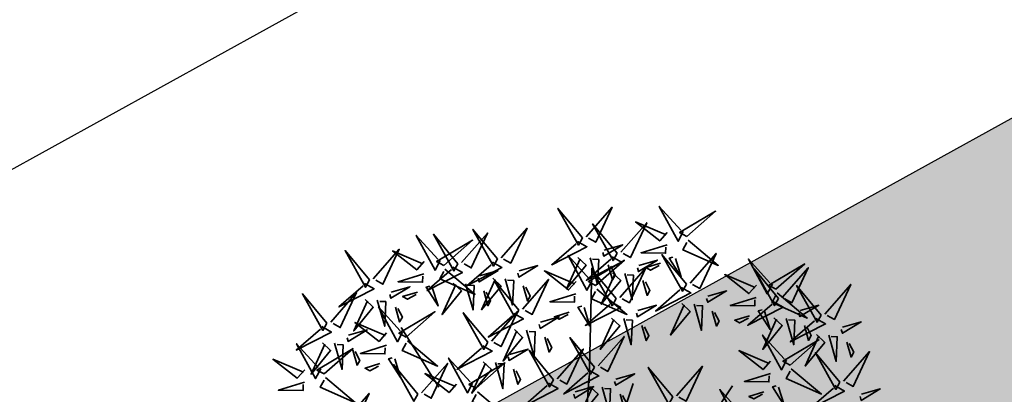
# Model space of a CAD drawing. Extents: x 883 to 364438, y -13 to 4201180.
# Tile 372 of 607: x 364197.502 to 364199.3, y 4200874.985 to 4200875.667. Entities that reach past the tile are written whole.
import ezdxf

# ---------------------------------------------------------------- set-up
doc = ezdxf.new("R2010")
doc.units = 0
doc.header["$LTSCALE"] = 0.5
doc.header["$MEASUREMENT"] = 0
doc.header["$PDMODE"] = 32
doc.header["$PDSIZE"] = 0.3
doc.linetypes.add('G_BUILDING_LINE', pattern=[3, 2, -1])
doc.layers.add('.', color=7, linetype='Continuous', lineweight=15)
doc.layers.add('L-tree', color=102, linetype='Continuous', lineweight=35)
doc.layers.add('00', color=7, linetype='Continuous')
doc.styles.add('TimesNewRomanCyr', font='times.ttf', dxfattribs={"width": 0.5, "height": 1})
doc.linetypes.add('ограждение2', pattern='A,0.25,-0.1,[132,ltypeshp.shx,S=0.1,R=0,X=-0.1,Y=0],-0.1,1', length=1.45)
doc.dimstyles.new('GENPLAN1', dxfattribs={"dimscale": 0.5, "dimtxt": 1, "dimasz": 1.2, "dimexe": 1.3, "dimexo": 1.5, "dimgap": 0.5, "dimtad": 1, "dimdec": 1, "dimzin": 0, "dimdsep": 46, "dimtxsty": 'TimesNewRomanCyr', "dimblk1": 'OBLIQUE', "dimblk2": 'OBLIQUE', "dimsah": 1, "dimcen": 1, "dimadec": 0, "dimazin": 0, "dimtfac": 0.75, "dimtdec": 1, "dimtix": 1, "dimtmove": 0, "dimatfit": 3, "dimfxl": 1, "dimtvp": 1.2, "dimtfill": 1, "dimlwd": 0, "dimlwe": 0, "dimarcsym": 0})

# ---------------------------------------------------------------- blocks, each defined once
blk = doc.blocks.new('_Oblique')
at = {"color": 0, "linetype": 'ByBlock', "lineweight": -2}
blk.add_line((-0.5, -0.5), (0.5, 0.5), dxfattribs=at)
blk = doc.blocks.new('*D490')
at = {"color": 0, "linetype": 'G_BUILDING_LINE', "lineweight": 0, "transparency": 16777216}
for p, q in [((364222.2217, 4200889.8833), (364220.5051, 4200892.9978)), ((364166.1904, 4200862.3195), (364220.8188, 4200892.4286)), ((364167.5932, 4200859.7742), (364165.8766, 4200862.8887))]:
    blk.add_line(p, q, dxfattribs=at)
at = {"layer": 'Defpoints', "color": 0, "linetype": 'Continuous', "lineweight": 30, "transparency": 16777216}
for p in [(364220.8188, 4200892.4286), (364222.5837, 4200889.2264), (364167.9552, 4200859.1173)]:
    blk.add_point(p, dxfattribs=at)
at = {"color": 0, "linetype": 'Continuous', "lineweight": 0, "transparency": 16777216, "xscale": 0.6, "yscale": 0.6, "zscale": 0.6}
for p, rotation in [((364220.8188, 4200892.4286), 28.86185419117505), ((364166.1904, 4200862.3195), 208.8618541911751)]:
    blk.add_blockref('_Oblique', p, dxfattribs=dict(at, rotation=rotation))
at = {"color": 0, "linetype": 'Continuous', "lineweight": 30, "transparency": 16777216, "insert": (364193.1377, 4200878.0397), "char_height": 1, "attachment_point": 5, "rotation": 28.8619, "style": 'TimesNewRomanCyr', "bg_fill": 3, "box_fill_scale": 1.25, "bg_fill_color": 256, "bg_fill_true_color": 13158600, "bg_fill_transparency": 0}
blk.add_mtext('62.4', dxfattribs=at)
blk = doc.blocks.new('*D637')
at = {"color": 0, "linetype": 'G_BUILDING_LINE', "lineweight": 0, "transparency": 16777216}
for p, q in [((364215.9511, 4200880.7798), (364215.9994, 4200880.6922)), ((364172.7903, 4200856.1456), (364216.313, 4200880.1228)), ((364172.4284, 4200856.8026), (364172.4766, 4200856.715))]:
    blk.add_line(p, q, dxfattribs=at)
at = {"layer": 'Defpoints', "color": 0, "linetype": 'Continuous', "lineweight": 30, "transparency": 16777216}
for p in [(364216.313, 4200880.1228), (364216.313, 4200880.1228), (364172.7903, 4200856.1456)]:
    blk.add_point(p, dxfattribs=at)
at = {"color": 0, "linetype": 'Continuous', "lineweight": 0, "transparency": 16777216, "xscale": 0.6, "yscale": 0.6, "zscale": 0.6}
for p, rotation in [((364216.313, 4200880.1228), 28.85090075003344), ((364172.7903, 4200856.1456), 208.8509007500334)]:
    blk.add_blockref('_Oblique', p, dxfattribs=dict(at, rotation=rotation))
at = {"color": 0, "linetype": 'Continuous', "lineweight": 30, "transparency": 16777216, "insert": (364194.1849, 4200868.8), "char_height": 1, "attachment_point": 5, "rotation": 28.8509, "style": 'TimesNewRomanCyr', "bg_fill": 3, "box_fill_scale": 1.25, "bg_fill_color": 256, "bg_fill_true_color": 13158600, "bg_fill_transparency": 0}
blk.add_mtext('49.7', dxfattribs=at)
blk = doc.blocks.new('shrub3')
at = {"color": 32}
for p, q in [((68.94, 162.35), (98.58, 213.48)), ((130.91, 52.02), (217.13, 95.08)), ((7.48, -2.5), (134.11, 54.01)), ((12.87, -2.5), (147.58, 19.03)), ((58.17, -42.16), (184.8, -55.61))]:
    blk.add_line(p, q, dxfattribs=at)
at = {"color": 20}
for points in [[(72.58, 270.39), (84.86, 300.11), (65.67, 270.57), (72.58, 270.39)], [(121.34, 255.57), (133.62, 285.29), (114.43, 255.75), (121.34, 255.57)], [(20.08, 264.15), (3.92, 280.29), (13.16, 261.85), (17.78, 264.15)], [(33.94, 252.62), (63.95, 241.09), (33.94, 259.54), (33.94, 252.62)], [(60.71, 256.84), (44.17, 241.08), (62.84, 249.85), (60.65, 254.53)], [(62.61, 240.62), (53.16, 231.62), (57.77, 231.51), (62.55, 238.31)], [(109.47, 242.01), (92.93, 226.26), (111.6, 235.03), (109.41, 239.71)], [(79.44, 217.57), (63.28, 233.71), (72.52, 215.26), (77.14, 217.57)], [(147.29, 217.57), (131.13, 233.71), (140.36, 215.26), (144.98, 217.57)], [(63.28, 215.26), (54.05, 224.49), (54.05, 219.87), (60.98, 215.26)], [(111.37, 225.8), (101.92, 216.8), (106.53, 216.68), (111.31, 223.49)], [(131.13, 215.26), (121.89, 224.49), (121.89, 219.87), (128.82, 215.26)], [(167.98, 196.29), (180.26, 226), (161.07, 196.46), (167.98, 196.29)], [(93.3, 206.04), (123.31, 194.51), (93.3, 212.96), (93.3, 206.04)], [(161.14, 206.04), (191.15, 194.51), (161.14, 212.96), (161.14, 206.04)], [(55.62, 175.11), (67.9, 204.83), (48.71, 175.28), (55.62, 175.11)], [(187.06, 168.76), (199.34, 198.47), (180.15, 168.93), (187.06, 168.76)], [(156.11, 182.73), (139.57, 166.97), (158.24, 175.74), (156.05, 180.42)], [(121.34, 143.35), (133.62, 173.06), (114.43, 143.52), (121.34, 143.35)], [(158.01, 166.51), (148.56, 157.51), (153.17, 157.4), (157.96, 164.21)], [(157.38, 132.76), (169.66, 162.48), (150.47, 132.94), (157.38, 132.76)], [(175.19, 155.2), (158.65, 139.45), (177.32, 148.22), (175.13, 152.89)], [(82.7, 134.05), (112.71, 122.52), (82.7, 140.97), (82.7, 134.05)], [(235.82, 113.71), (248.1, 143.42), (228.91, 113.88), (235.82, 113.71)], [(177.09, 138.99), (167.64, 129.99), (172.25, 129.87), (177.04, 136.68)], [(109.47, 129.79), (92.93, 114.04), (111.6, 122.81), (109.41, 127.48)], [(145.51, 119.2), (128.97, 103.45), (147.64, 112.22), (145.45, 116.9)], [(111.37, 113.58), (101.92, 104.58), (106.53, 104.46), (111.31, 111.27)], [(119.22, 79.83), (131.5, 109.54), (112.31, 80), (119.22, 79.83)], [(191.81, 96.88), (175.65, 113.02), (184.88, 94.57), (189.5, 96.88)], [(237.94, 81.95), (250.22, 111.66), (231.03, 82.12), (237.94, 81.95)], [(147.41, 102.99), (137.96, 93.99), (142.57, 93.88), (147.36, 100.68)], [(175.65, 94.57), (166.41, 103.79), (166.41, 99.18), (173.34, 94.57)], [(223.95, 100.15), (207.41, 84.4), (226.08, 93.17), (223.89, 97.84)], [(204.02, 65.01), (216.3, 94.72), (197.11, 65.18), (204.02, 65.01)], [(205.66, 85.35), (235.67, 73.82), (205.66, 92.27), (205.66, 85.35)], [(144.66, 54.42), (156.94, 84.13), (137.75, 54.59), (144.66, 54.42)], [(225.85, 83.93), (216.4, 74.93), (221.01, 74.82), (225.8, 81.63)], [(226.07, 68.39), (209.53, 52.64), (228.2, 61.41), (226.01, 66.08)], [(263.89, 48.18), (247.73, 64.32), (256.96, 45.87), (261.58, 48.18)], [(192.15, 51.45), (175.61, 35.7), (194.28, 44.47), (192.09, 49.14)], [(227.97, 52.17), (218.52, 43.17), (223.13, 43.06), (227.92, 49.87)], [(247.73, 45.87), (238.49, 55.09), (238.49, 50.48), (245.42, 45.87)], [(242.18, 18.42), (254.46, 48.14), (235.27, 18.6), (242.18, 18.42)], [(277.74, 36.65), (307.75, 25.12), (277.74, 43.57), (277.74, 36.65)], [(132.79, 40.86), (116.25, 25.11), (134.92, 33.88), (132.73, 38.55)], [(194.05, 35.23), (184.6, 26.23), (189.21, 26.12), (194, 32.93)], [(134.69, 24.65), (125.24, 15.65), (129.85, 15.53), (134.63, 22.34)], [(153.14, -15.45), (165.42, 14.26), (146.23, -15.28), (153.14, -15.45)], [(230.31, 4.87), (213.77, -10.89), (232.44, -2.12), (230.25, 2.56)], [(232.21, -11.35), (222.76, -20.35), (227.37, -20.46), (232.16, -13.66)], [(259.65, -38.64), (243.49, -22.5), (252.72, -40.94), (257.34, -38.64)], [(243.49, -40.94), (234.25, -31.72), (234.25, -36.33), (241.18, -40.94)], [(267.62, -55.68), (279.9, -25.97), (260.71, -55.51), (267.62, -55.68)], [(273.5, -50.16), (303.51, -61.69), (273.5, -43.25), (273.5, -50.16)], [(208.77, -78.87), (192.61, -62.73), (201.84, -81.17), (206.46, -78.87)], [(271.86, -93.8), (284.14, -64.08), (264.95, -93.62), (271.86, -93.8)], [(192.61, -81.17), (183.37, -71.95), (183.37, -76.56), (190.3, -81.17)], [(255.75, -69.24), (239.21, -85), (257.88, -76.23), (255.7, -71.55)], [(222.62, -90.4), (252.63, -101.92), (222.62, -83.48), (222.62, -90.4)], [(257.65, -85.46), (248.2, -94.46), (252.81, -94.57), (257.6, -87.76)], [(229.46, -134.03), (241.74, -104.31), (222.55, -133.86), (229.46, -134.03)], [(259.99, -107.36), (243.45, -123.11), (262.12, -114.34), (259.94, -109.66)], [(261.89, -123.57), (252.44, -132.57), (257.05, -132.69), (261.84, -125.88)]]:
    blk.add_lwpolyline(points, dxfattribs=at)
at = {"color": 94}
for points in [[(29.32, 268.76), (20.08, 271.07), (24.7, 296.43), (27.01, 268.76)], [(36.24, 257.23), (27.01, 257.23), (45.48, 284.9), (36.24, 259.54)], [(68.03, 272.82), (67.8, 263.59), (40.6, 282.74), (65.73, 272.87)], [(56.33, 266.18), (53.8, 257.01), (28.56, 262.26), (56.27, 263.87)], [(74.83, 268.03), (106.93, 260.3), (74.6, 258.8), (74.77, 265.72)], [(116.79, 258), (116.56, 248.76), (89.36, 267.92), (114.49, 258.05)], [(31.63, 250.32), (24.7, 218.04), (22.39, 250.32), (29.32, 250.32)], [(72.06, 249.62), (83.3, 237.79), (67.4, 247.43), (69.76, 249.68)], [(105.09, 251.36), (102.56, 242.19), (77.32, 247.44), (105.04, 249.05)], [(88.68, 222.18), (79.44, 224.49), (84.06, 249.85), (86.37, 222.18)], [(123.59, 253.21), (155.69, 245.48), (123.36, 243.97), (123.53, 250.9)], [(156.52, 222.18), (147.29, 224.49), (151.9, 249.85), (154.21, 222.18)], [(95.61, 210.65), (86.37, 210.65), (104.84, 238.32), (95.61, 212.96)], [(120.82, 234.8), (132.06, 222.97), (116.16, 232.61), (118.52, 234.86)], [(163.45, 210.65), (154.21, 210.65), (172.68, 238.32), (163.45, 212.96)], [(4.87, 219.33), (36.97, 211.6), (4.64, 210.1), (4.81, 217.02)], [(72.52, 206.04), (60.98, 194.51), (70.21, 210.65), (72.52, 208.35)], [(140.36, 206.04), (128.82, 194.51), (138.05, 210.65), (140.36, 208.35)], [(163.43, 198.71), (163.2, 189.48), (136, 208.63), (161.13, 198.77)], [(90.99, 203.73), (84.06, 171.45), (81.75, 203.73), (88.68, 203.73)], [(158.83, 203.73), (151.9, 171.45), (149.59, 203.73), (156.52, 203.73)], [(151.73, 192.07), (149.2, 182.9), (123.96, 188.15), (151.68, 189.77)], [(170.23, 193.92), (202.33, 186.19), (170, 184.69), (170.17, 191.61)], [(78.08, 150.19), (68.84, 152.49), (73.46, 177.86), (75.77, 150.19)], [(182.51, 171.18), (182.28, 161.95), (155.08, 181.11), (180.21, 171.24)], [(167.46, 175.51), (178.7, 163.69), (162.8, 173.32), (165.16, 175.57)], [(57.87, 172.75), (89.97, 165.01), (57.64, 163.51), (57.81, 170.44)], [(85.01, 138.66), (75.77, 138.66), (94.24, 166.33), (85.01, 140.97)], [(189.31, 166.39), (221.41, 158.66), (189.08, 157.16), (189.25, 164.09)], [(170.81, 164.55), (168.28, 155.37), (143.04, 160.62), (170.76, 162.24)], [(116.79, 145.77), (116.56, 136.54), (89.36, 155.7), (114.49, 145.83)], [(123.59, 140.98), (155.69, 133.25), (123.36, 131.75), (123.53, 138.68)], [(152.83, 135.19), (152.6, 125.95), (125.4, 145.11), (150.53, 135.24)], [(186.54, 147.99), (197.78, 136.16), (181.88, 145.8), (184.24, 148.05)], [(105.09, 139.14), (102.56, 129.96), (77.32, 135.21), (105.04, 136.83)], [(80.39, 131.74), (73.46, 99.46), (71.15, 131.74), (78.08, 131.74)], [(141.13, 128.55), (138.6, 119.38), (113.36, 124.63), (141.08, 126.24)], [(159.63, 130.4), (191.73, 122.67), (159.4, 121.17), (159.57, 128.09)], [(201.04, 101.49), (191.81, 103.79), (196.42, 129.16), (198.73, 101.49)], [(231.27, 116.13), (231.04, 106.9), (203.84, 126.05), (228.97, 116.19)], [(120.82, 122.58), (132.06, 110.75), (116.16, 120.39), (118.52, 122.64)], [(207.97, 89.96), (198.73, 89.96), (217.2, 117.63), (207.97, 92.27)], [(156.86, 111.99), (168.1, 100.16), (152.2, 109.8), (154.56, 112.05)], [(219.57, 109.49), (217.04, 100.32), (191.8, 105.57), (219.52, 107.19)], [(238.07, 111.34), (270.17, 103.61), (237.84, 102.11), (238.01, 109.03)], [(114.67, 82.25), (114.44, 73.02), (87.24, 92.18), (112.37, 82.31)], [(233.39, 84.37), (233.16, 75.14), (205.96, 94.29), (231.09, 84.43)], [(235.3, 92.94), (246.54, 81.11), (230.64, 90.74), (233, 92.99)], [(184.88, 85.35), (173.34, 73.82), (182.57, 89.96), (184.88, 87.65)], [(203.35, 83.04), (196.42, 50.76), (194.11, 83.04), (201.04, 83.04)], [(121.47, 77.46), (153.57, 69.73), (121.24, 68.23), (121.41, 75.15)], [(199.47, 67.43), (199.24, 58.2), (172.04, 77.35), (197.17, 67.49)], [(221.69, 77.73), (219.16, 68.56), (193.92, 73.81), (221.64, 75.43)], [(240.19, 79.58), (272.29, 71.85), (239.96, 70.35), (240.13, 77.27)], [(273.12, 52.79), (263.89, 55.09), (268.5, 80.46), (270.81, 52.79)], [(140.11, 56.84), (139.88, 47.61), (112.68, 66.77), (137.81, 56.9)], [(280.05, 41.26), (270.81, 41.26), (289.28, 68.93), (280.05, 43.57)], [(118.7, 59.06), (129.94, 47.23), (114.04, 56.86), (116.4, 59.12)], [(187.77, 60.79), (185.24, 51.62), (160, 56.87), (187.72, 58.49)], [(206.27, 62.64), (238.37, 54.91), (206.04, 53.41), (206.21, 60.33)], [(237.42, 61.17), (248.66, 49.35), (232.76, 58.98), (235.12, 61.23)], [(128.41, 50.21), (125.88, 41.03), (100.64, 46.28), (128.36, 47.9)], [(146.91, 52.05), (179.01, 44.32), (146.68, 42.82), (146.85, 49.75)], [(203.5, 44.24), (214.74, 32.41), (198.84, 42.04), (201.2, 44.29)], [(144.14, 33.65), (155.38, 21.82), (139.48, 31.46), (141.84, 33.71)], [(256.96, 36.65), (245.42, 25.12), (254.65, 41.26), (256.96, 38.95)], [(275.43, 34.34), (268.5, 2.06), (266.19, 34.34), (273.12, 34.34)], [(237.63, 20.85), (237.4, 11.62), (210.2, 30.77), (235.33, 20.91)], [(225.93, 14.21), (223.4, 5.04), (198.16, 10.29), (225.88, 11.9)], [(244.43, 16.06), (276.53, 8.33), (244.2, 6.83), (244.37, 13.75)], [(241.66, -2.35), (252.9, -14.18), (237, -4.54), (239.36, -2.29)], [(268.88, -34.02), (259.65, -31.72), (264.26, -6.36), (266.57, -34.02)], [(155.39, -17.82), (187.49, -25.55), (155.16, -27.05), (155.33, -20.13)], [(275.81, -45.55), (266.57, -45.55), (285.04, -17.88), (275.81, -43.25)], [(167.69, -75.2), (158.45, -75.2), (176.92, -47.53), (167.69, -72.89)], [(218, -74.25), (208.77, -71.95), (213.38, -46.59), (215.69, -74.25)], [(263.07, -53.26), (262.84, -62.49), (235.64, -43.34), (260.77, -53.2)], [(252.72, -50.16), (241.18, -61.69), (250.41, -45.55), (252.72, -47.86)], [(271.19, -52.47), (264.26, -84.75), (261.95, -52.47), (268.88, -52.47)], [(224.93, -85.78), (215.69, -85.78), (234.16, -58.11), (224.93, -83.48)], [(251.37, -59.9), (248.84, -69.07), (223.6, -63.82), (251.32, -62.2)], [(269.87, -58.05), (301.97, -65.78), (269.64, -67.28), (269.81, -60.36)], [(267.31, -91.37), (267.08, -100.61), (239.88, -81.45), (265.01, -91.32)], [(267.1, -76.46), (278.34, -88.28), (262.44, -78.65), (264.8, -76.4)], [(201.84, -90.4), (190.3, -101.92), (199.53, -85.78), (201.84, -88.09)], [(220.31, -92.7), (213.38, -124.98), (211.07, -92.7), (218, -92.7)], [(255.61, -98.01), (253.08, -107.18), (227.84, -101.93), (255.56, -100.32)], [(274.11, -96.16), (306.21, -103.89), (273.88, -105.4), (274.05, -98.47)], [(271.34, -114.57), (282.58, -126.4), (266.68, -116.76), (269.04, -114.51)], [(224.91, -131.61), (224.68, -140.84), (197.48, -121.68), (222.61, -131.55)], [(231.71, -136.39), (263.81, -144.13), (231.48, -145.63), (231.65, -138.7)], [(228.94, -154.8), (240.18, -166.63), (224.28, -156.99), (226.64, -154.74)]]:
    blk.add_lwpolyline(points, dxfattribs=at)
blk = doc.blocks.new('*U659')
at = {"layer": 'L-tree', "linetype": 'Continuous', "xscale": 0.002173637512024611, "yscale": 0.002173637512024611, "zscale": 0.002173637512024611, "rotation": 33.3896955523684}
blk.add_blockref('shrub3', (1.0839, 1.0491), dxfattribs=at)
blk = doc.blocks.new('*U660')
at = {"color": 0, "linetype": 'ByBlock', "lineweight": -2, "transparency": 16777216, "rotation": 28.86185419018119}
blk.add_blockref('*U659', (364198.0668, 4200873.2588), dxfattribs=at)

msp = doc.modelspace()

# ---------------------------------------------------------------- hatches: boundary and pattern name
at = {"layer": '.', "ltscale": 0.149071}
h = msp.add_hatch(color=256, dxfattribs=at)
h.dxf.hatch_style = 1
h.set_gradient(color1=(51, 204, 0), color2=(51, 204, 0), tint=1)
edge = h.paths.add_edge_path(flags=17)
edge.add_line((364181.3339, 4200853.0746), (364207.9524, 4200804.7792))
edge.add_arc((364210.5798, 4200806.2273), 3, 208.8619, 298.0817)
edge.add_line((364211.992, 4200803.5805), (364213.022, 4200804.13))
edge.add_line((364213.022, 4200804.13), (364240.8316, 4200818.9529))
edge.add_arc((364239.4205, 4200821.6003), 3, 298.0581, 388.8487)
edge.add_line((364242.0482, 4200823.0478), (364232.1525, 4200841.0118))
edge.add_line((364232.1525, 4200841.0118), (364225.4282, 4200837.2946))
edge.add_line((364225.4282, 4200837.2946), (364231.7058, 4200825.9068))
edge.add_line((364231.7058, 4200825.9068), (364212.1085, 4200815.1317))
edge.add_line((364212.1085, 4200815.1317), (364194.3446, 4200847.3598))
edge.add_line((364194.3446, 4200847.3598), (364213.8307, 4200858.0728))
edge.add_line((364213.8307, 4200858.0728), (364220.1039, 4200846.6911))
edge.add_line((364220.1039, 4200846.6911), (364226.9415, 4200850.4715))
edge.add_line((364226.9415, 4200850.4715), (364215.2176, 4200871.7496))
edge.add_arc((364212.5901, 4200870.3018), 3, 28.854, 118.8619)
edge.add_line((364211.142, 4200872.9292), (364182.5131, 4200857.1501))
edge.add_arc((364183.9612, 4200854.5227), 3, 118.8619, 208.8619)
h.paths.add_polyline_path([(364223.8156, 4200885.5285), (364215.7766, 4200881.1002), (364222.9705, 4200868.0932), (364225.9319, 4200869.7796), (364225.0156, 4200871.444), (364228.022, 4200873.0454), (364231.3016, 4200867.0885), (364228.2962, 4200865.4877), (364227.3798, 4200867.1522), (364224.4053, 4200865.4383), (364239.0616, 4200838.8322), (364247.1109, 4200843.2627)], flags=17)
h.paths.add_polyline_path([(364253.5046, 4200831.5331), (364248.4838, 4200828.8391), (364246.4629, 4200832.5113), (364243.456, 4200830.8548), (364250.8369, 4200817.4561), (364206.9833, 4200794.1075), (364171.7349, 4200858.0605), (364215.2534, 4200882.0462), (364215.2925, 4200881.9752), (364218.6955, 4200883.8498), (364217.7145, 4200885.6293), (364169.042, 4200858.8029), (364206.184, 4200791.4143), (364259.8936, 4200819.9284)])
at = {"layer": '.', "linetype": 'Continuous', "lineweight": 30, "true_color": 0x991b1e}
h = msp.add_hatch(dxfattribs=at)
h.set_pattern_fill('ANSI31', color=244, scale=3, angle=20)
h.set_pattern_definition([(65, (937.88402, 0), (-0.33986542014, 0.158481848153), [])])
edge = h.paths.add_edge_path()
edge.add_line((364171.7349, 4200858.0605), (364215.2534, 4200882.0462))
edge.add_line((364215.2534, 4200882.0462), (364215.2925, 4200881.9752))
edge.add_line((364215.2925, 4200881.9752), (364218.6949, 4200883.851))
edge.add_line((364218.6949, 4200883.851), (364219.178, 4200882.9739))
edge.add_line((364219.178, 4200882.9739), (364215.7798, 4200881.0944))
edge.add_line((364215.7798, 4200881.0944), (364222.9705, 4200868.0932))
edge.add_line((364222.9705, 4200868.0932), (364225.9319, 4200869.7796))
edge.add_line((364225.9319, 4200869.7796), (364227.3798, 4200867.1522))
edge.add_line((364227.3798, 4200867.1522), (364224.4053, 4200865.4383))
edge.add_line((364224.4053, 4200865.4383), (364239.0526, 4200838.8272))
edge.add_line((364239.0526, 4200838.8272), (364250.8042, 4200845.2145))
edge.add_line((364250.8042, 4200845.2145), (364242.0138, 4200861.1661))
edge.add_line((364242.0138, 4200861.1661), (364246.8533, 4200863.833))
edge.add_line((364246.8533, 4200863.833), (364259.9958, 4200839.9839))
edge.add_arc((364257.3683, 4200838.536), 3, 28.8577, 118.8577)
edge.add_line((364255.9204, 4200841.1634), (364244.7108, 4200834.9862))
edge.add_line((364244.7108, 4200834.9862), (364246.1646, 4200832.3469))
edge.add_line((364246.1646, 4200832.3469), (364243.456, 4200830.8548))
edge.add_line((364243.456, 4200830.8548), (364250.8369, 4200817.4561))
edge.add_line((364250.8369, 4200817.4561), (364218.2243, 4200800.0925))
edge.add_line((364218.2243, 4200800.0925), (364215.3974, 4200805.3961))
edge.add_line((364215.3974, 4200805.3961), (364240.8316, 4200818.9529))
edge.add_arc((364239.4205, 4200821.6003), 3, 298.0581, 388.8487)
edge.add_line((364242.0482, 4200823.0478), (364232.1525, 4200841.0118))
edge.add_line((364232.1525, 4200841.0118), (364225.4282, 4200837.2946))
edge.add_line((364225.4282, 4200837.2946), (364220.1039, 4200846.6911))
edge.add_line((364220.1039, 4200846.6911), (364226.9415, 4200850.4715))
edge.add_line((364226.9415, 4200850.4715), (364215.2176, 4200871.7496))
edge.add_arc((364212.5901, 4200870.3018), 3, 28.854, 118.8619)
edge.add_line((364211.142, 4200872.9292), (364182.5131, 4200857.1501))
edge.add_arc((364183.9612, 4200854.5227), 3, 118.8619, 208.8619)
edge.add_line((364181.3339, 4200853.0746), (364186.3763, 4200843.926))
edge.add_line((364186.3763, 4200843.926), (364181.1215, 4200841.0298))
edge.add_line((364181.1215, 4200841.0298), (364171.7349, 4200858.0605))
edge = h.paths.add_edge_path()
edge.add_line((364181.1215, 4200841.0298), (364186.3763, 4200843.926))
edge.add_line((364186.3763, 4200843.926), (364207.9524, 4200804.7792))
edge.add_arc((364210.5798, 4200806.2273), 3, 208.8619, 298.0817)
edge.add_line((364211.992, 4200803.5805), (364215.3974, 4200805.3961))
edge.add_line((364215.3974, 4200805.3961), (364218.2243, 4200800.0925))
edge.add_line((364218.2243, 4200800.0925), (364206.9833, 4200794.1075))
edge.add_line((364206.9833, 4200794.1075), (364181.1215, 4200841.0298))

# ---------------------------------------------------------------- linework, layer by layer
at = {"color": 18, "linetype": 'Continuous', "lineweight": 30, "true_color": 0x000000}
msp.add_lwpolyline([(364253.5046, 4200831.5331), (364248.4838, 4200828.8391), (364246.4629, 4200832.5113), (364243.456, 4200830.8548), (364250.8369, 4200817.4561), (364206.9833, 4200794.1075), (364171.7349, 4200858.0605), (364215.2534, 4200882.0462), (364215.2925, 4200881.9752), (364218.6955, 4200883.8498), (364217.7145, 4200885.6293), (364169.042, 4200858.8029), (364206.184, 4200791.4143), (364259.8936, 4200819.9284)], close=True, dxfattribs=at)
at = {"layer": '00', "linetype": 'ограждение2', "lineweight": 30, "ltscale": 10}
msp.add_lwpolyline([(364245.7885, 4200842.4344), (364247.7569, 4200843.5359), (364222.5837, 4200889.2264), (364167.9552, 4200859.1173), (364205.8643, 4200790.3369), (364260.9191, 4200819.6383), (364252.9746, 4200834.0602), (364251.0025, 4200832.9738)], dxfattribs=at)

# ---------------------------------------------------------------- next in the draw order: dimensions: what is measured, and where the dimension line sits
at = {"color": 5, "linetype": 'Continuous', "lineweight": 30}
dim = msp.add_aligned_dim(p1=(364167.9552, 4200859.1173), p2=(364222.5837, 4200889.2264), distance=3.6563, dimstyle='GENPLAN1', dxfattribs=at)
dim.commit()
dim.dimension.update_dxf_attribs({"geometry": '*D490', "text_midpoint": (364193.1377, 4200878.0397)})

# ---------------------------------------------------------------- next in the draw order: dimensions: what is measured, and where the dimension line sits
dim = msp.add_aligned_dim(p1=(364172.7903, 4200856.1456), p2=(364216.313, 4200880.1228), distance=0, dimstyle='GENPLAN1', dxfattribs=at)
dim.commit()
dim.dimension.update_dxf_attribs({"geometry": '*D637', "text_midpoint": (364194.1849, 4200868.8)})

# ---------------------------------------------------------------- next in the draw order: block references
msp.add_blockref('*U660', (0, 0), dxfattribs=at)

doc.saveas('drawing.dxf')
